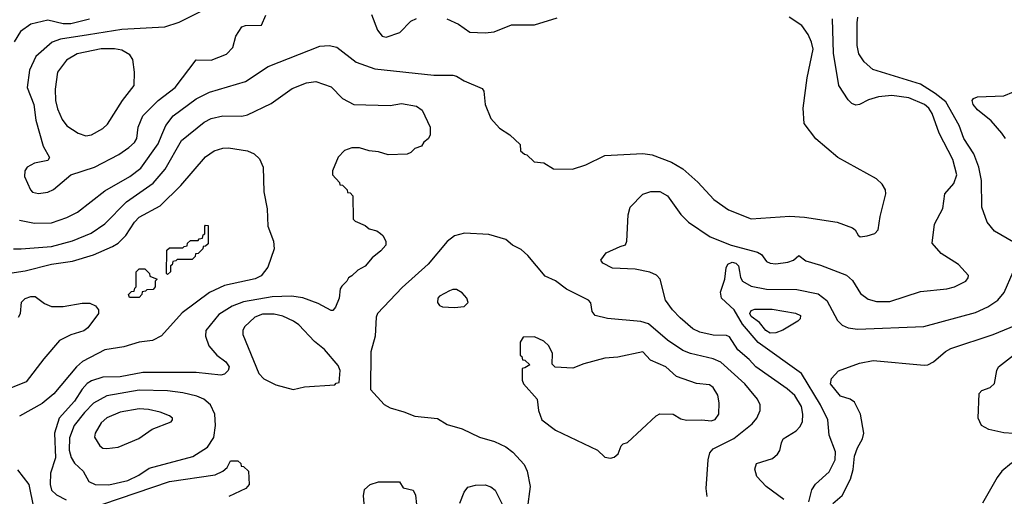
# Model space of a CAD drawing. Extents: x 997026 to 1115308, y 536381 to 619039.
# Tile 308 of 484: x 1063877 to 1069057, y 581923 to 584431. Entities that reach past the tile are written whole.
import ezdxf

# ---------------------------------------------------------------- set-up
doc = ezdxf.new("R2010")
doc.units = 0

msp = doc.modelspace()

# ---------------------------------------------------------------- linework, layer by layer
at = {"layer": '0CON20XD'}
for points in [[(1064833.8, 584476.2), (1064713.3, 584416.7), (1064637.9, 584392.1), (1064415, 584379.3), (1064239.3, 584350.7), (1064091.7, 584328.2), (1064048.1, 584311.9), (1063962.3, 584237.7), (1063928.6, 584165), (1063916.2, 584075), (1063951.2, 583985), (1063961.9, 583901.9), (1064000, 583765), (1064033.3, 583705), (1064025, 583690), (1063955, 583676), (1063916.7, 583655), (1063904, 583635), (1063902.5, 583605), (1063934.2, 583535), (1063945, 583524.2), (1063975, 583517.1)], [(1063975, 583517.1), (1064025, 583524.3), (1064055, 583537.5), (1064145, 583614), (1064270, 583655), (1064398.5, 583721.5), (1064451.7, 583758.3), (1064481.5, 583785), (1064492.9, 583805), (1064500.8, 583865), (1064525, 583925.6), (1064604.8, 584005.2), (1064695.2, 584074.8), (1064805, 584220), (1064885, 584217.1), (1064965, 584249.2), (1064998.8, 584285), (1065013.8, 584345), (1065045, 584392.5), (1065065, 584400), (1065148.3, 584401.7), (1065172.5, 584455)], [(1065727.6, 584457.6), (1065758.6, 584375), (1065784, 584345), (1065805, 584338.6), (1065877, 584363), (1065935, 584423.8), (1065965, 584437.5)], [(1068298.3, 583288.3), (1068335, 583293.3), (1068375, 583306.7), (1068393.9, 583326.1), (1068403.8, 583395), (1068434, 583515), (1068432, 583535), (1068414, 583565), (1068383.6, 583593.6), (1068180.6, 583705), (1068065, 583804.2), (1068004.3, 583885), (1067998.1, 583965), (1068020.4, 584125), (1068050.6, 584275), (1068043.2, 584313.2), (1068025, 584353.3), (1067991.2, 584401.2), (1067924.5, 584444.5)], [(1069138.3, 583241.7), (1069005, 583318.9), (1068966, 583366), (1068937.7, 583445), (1068936.2, 583585), (1068923.2, 583655), (1068896.1, 583725), (1068843.2, 583805), (1068820, 583875), (1068748.6, 583998.6), (1068692.8, 584042.8), (1068615, 584091.1), (1068365, 584169.5), (1068319.9, 584209.9), (1068292, 584252), (1068282.9, 584295), (1068282.5, 584415), (1068285.5, 584444.5)], [(1064244.2, 584434.2), (1064145, 584409.3), (1064105, 584409.8), (1064025, 584427.7), (1063935, 584407.2), (1063881.6, 584368.4), (1063848.5, 584315)], [(1066124.1, 584435.9), (1066185, 584408), (1066245, 584365.8), (1066325, 584362), (1066372.7, 584367.3), (1066463.6, 584403.6), (1066585, 584403.8), (1066705, 584440)], [(1067896.4, 581906.4), (1067804, 581975), (1067755, 582026.7), (1067744.1, 582065.9), (1067753.3, 582095), (1067837.4, 582122.6), (1067864, 582145), (1067875.7, 582164.3), (1067883.8, 582205), (1067894, 582225), (1067961.7, 582268.3), (1067981.3, 582288.7), (1067995.4, 582315), (1067997.5, 582355), (1067989.6, 582395), (1067954, 582454), (1067915, 582489.3), (1067749.6, 582605), (1067715, 582643.6), (1067654.2, 582694.2), (1067611.7, 582761.7), (1067595, 582770), (1067525, 582771.2), (1067455, 582786.9), (1067418, 582805), (1067351.9, 582861.9), (1067310.6, 582905), (1067275, 582956), (1067245.8, 583065), (1067227.6, 583087.6), (1067192, 583102), (1067115, 583118.6), (1066995, 583124.2), (1066945, 583150), (1066933.6, 583166.4), (1066962.5, 583205), (1067035, 583237.5), (1067063, 583247), (1067070, 583265), (1067077.5, 583405), (1067088, 583445), (1067155, 583512.5), (1067197, 583527), (1067245, 583526.7), (1067284, 583505), (1067355.5, 583405.5), (1067396, 583365), (1067508.6, 583288.6), (1067620, 583245), (1067758.6, 583208.6), (1067779.4, 583195), (1067805, 583159.4), (1067825, 583149.5), (1067855, 583146.5), (1067917.5, 583155), (1067947.5, 583165), (1067975, 583190), (1068012.4, 583162.4), (1068089.9, 583139.9), (1068226.7, 583086.8), (1068258.5, 583058.5), (1068300.6, 582990.6), (1068340.9, 582960.9), (1068385, 582948.1), (1068455, 582948.2), (1068615, 583000.8), (1068755, 583014.4), (1068795, 583025.7), (1068853.8, 583055), (1068866.8, 583073.2), (1068867.5, 583085), (1068815, 583143.3), (1068725, 583201.2), (1068676.7, 583255), (1068688.8, 583355), (1068733.2, 583436.8), (1068744.2, 583515), (1068791.7, 583568.3), (1068806.2, 583615), (1068785.9, 583695), (1068714.2, 583834.2), (1068677.3, 583937.3), (1068659.6, 583965), (1068637.3, 583985), (1068555, 584020), (1068465, 584032.7), (1068394.7, 584025.3), (1068341.5, 584008.5), (1068295, 583984.4), (1068275, 583981.4), (1068255, 583990), (1068235, 584009.2), (1068185.6, 584085), (1068158.6, 584255), (1068153.3, 584435)], [(1063875, 583376.1), (1063955, 583361.2), (1064045, 583362.5), (1064125, 583389.3), (1064181, 583419), (1064325, 583530.4), (1064456.5, 583605), (1064515, 583650), (1064605, 583777.9), (1064624.8, 583825), (1064645.3, 583875), (1064685, 583924.6), (1064805, 584015.3), (1064875, 584050), (1065065, 584106.2), (1065184.7, 584185.3), (1065455, 584291.2), (1065505, 584295.4), (1065545, 584286.4), (1065646.7, 584206.7), (1065745, 584172.9), (1066055, 584138.9), (1066155, 584139.5), (1066175, 584134.4), (1066215, 584110), (1066309.5, 584069.5), (1066318.8, 584055), (1066325.7, 583985), (1066355, 583911.2), (1066400.9, 583860.9), (1066455.8, 583825.8), (1066510, 583775), (1066511.7, 583741.7), (1066533, 583723), (1066545, 583720), (1066583, 583683), (1066635, 583677.5), (1066685, 583646.7), (1066785, 583643.8), (1066855, 583668), (1066955, 583715.8), (1067155, 583726.4), (1067205, 583719.5), (1067305, 583680.5), (1067365, 583646.7), (1067445, 583575.5), (1067529.4, 583485), (1067605, 583430.4), (1067725, 583383.5), (1067927.8, 583397.8), (1068005, 583392), (1068177.5, 583365), (1068257.5, 583335), (1068272.5, 583325), (1068287, 583297), (1068298.3, 583288.3)], [(1064225, 583820), (1064255, 583824.6), (1064315, 583858.2), (1064339.6, 583880.4), (1064417.5, 584005), (1064478.2, 584085), (1064480.9, 584155), (1064471.5, 584221.5), (1064456, 584246), (1064415, 584270.4), (1064375, 584277.8), (1064305, 584277.3), (1064179.1, 584250.9), (1064122.9, 584217.1), (1064076.2, 584155), (1064063.8, 584065), (1064065.4, 584005), (1064075, 583962), (1064101.1, 583905), (1064125, 583871.8), (1064185, 583833.8), (1064225, 583820)], [(1063844.7, 583224.7), (1063885, 583224.6), (1064045, 583237.9), (1064155, 583267.6), (1064252, 583308), (1064325, 583357.3), (1064438.1, 583471.9), (1064579.5, 583570.5), (1064642.3, 583645), (1064727.5, 583795), (1064847.8, 583892.2), (1064885, 583911.5), (1064945, 583925.4), (1065045, 583922.5), (1065075, 583929.5), (1065199.2, 583990.8), (1065310.8, 584069.2), (1065385, 584099.4), (1065435, 584105.7), (1065515, 584077.5), (1065575, 584015.8), (1065635, 583984), (1065825, 583980), (1065885, 583990), (1065965, 583976), (1065994.1, 583954.1), (1066036.1, 583866.1), (1066036.1, 583823.9), (1066026.4, 583803.6), (1066003.6, 583786.4), (1065990, 583765), (1065955, 583752.5), (1065935, 583732.5), (1065915, 583722.5), (1065815, 583720), (1065765, 583736.2), (1065715, 583741.2), (1065665, 583756.2), (1065625, 583756.2), (1065585, 583743.3), (1065552.5, 583707.5), (1065522.5, 583635), (1065522.5, 583615), (1065560, 583575), (1065561.7, 583561.7), (1065575, 583560), (1065600, 583535), (1065601.7, 583521.7), (1065615, 583520), (1065630, 583505), (1065631.7, 583381.7), (1065641.7, 583371.7), (1065695, 583347.5), (1065715, 583330), (1065755, 583320), (1065775, 583306.7), (1065787.5, 583295), (1065802.5, 583265), (1065802.5, 583245), (1065776.7, 583215), (1065731.7, 583178.3), (1065695, 583133.3), (1065655, 583112.5), (1065625, 583082.5), (1065607, 583073), (1065597.5, 583055), (1065570.7, 583029.3), (1065562.5, 583015), (1065556.7, 582965), (1065537.5, 582917.5)], [(1069062.9, 583805), (1069044.5, 583834.5), (1068988.3, 583898.3), (1068915, 583956), (1068892.5, 583985), (1068888, 584005), (1068895, 584016.7), (1068915.7, 584024.3), (1069055, 584030.8), (1069105, 584052)], [(1063755, 583087.5), (1063905, 583109), (1064045, 583144.8), (1064155, 583160.5), (1064265, 583194.3), (1064365, 583237.2), (1064395, 583254.6), (1064435, 583295.4), (1064480.3, 583365), (1064505, 583392.3), (1064615, 583452.3), (1064725, 583557.9), (1064855, 583710), (1064899.9, 583740.1), (1064945, 583755.3), (1064975, 583757.3), (1065075, 583740.4), (1065110.8, 583725), (1065138, 583698), (1065158.1, 583655), (1065160.5, 583525), (1065179.6, 583435), (1065182.7, 583345), (1065212, 583265), (1065214.7, 583225), (1065181.7, 583128.3), (1065147.3, 583082.7), (1065115, 583066.8), (1064955, 583033.1), (1064875, 582995.3), (1064731.7, 582888.3), (1064622.7, 582767.3), (1064575, 582743.5), (1064505, 582734.5), (1064425, 582708.8), (1064325, 582693.1), (1064207.6, 582632.4), (1064175.5, 582604.5), (1064057, 582463), (1063995, 582412.3), (1063875.6, 582345)], [(1064655, 583090), (1064650, 583095), (1064651.7, 583218.3), (1064665, 583230), (1064735, 583230), (1064741.7, 583238.3), (1064758.3, 583241.7), (1064760, 583255), (1064775, 583270), (1064815, 583270), (1064821.7, 583278.3), (1064838.3, 583281.7), (1064841.7, 583298.3), (1064850, 583305), (1064850, 583345), (1064855, 583350), (1064868.3, 583348.3), (1064868.3, 583251.7), (1064855, 583240), (1064841.7, 583238.3), (1064840, 583225), (1064815, 583200), (1064801.7, 583198.3), (1064800, 583185), (1064785, 583170), (1064705, 583170), (1064698.3, 583161.7), (1064681.7, 583158.3), (1064678.3, 583141.7), (1064670, 583135), (1064670, 583105), (1064655, 583090)], [(1067492.8, 581922.8), (1067488, 581965), (1067498.2, 582115), (1067508.3, 582151.7), (1067525, 582173.1), (1067633, 582227), (1067730.5, 582305), (1067755.6, 582335), (1067771.9, 582375), (1067772.9, 582405), (1067758.6, 582435), (1067716.5, 582485), (1067691.8, 582515), (1067565, 582628.6), (1067525, 582647.3), (1067405.2, 582675.2), (1067365, 582690.3), (1067285, 582745.3), (1067185, 582830), (1067145, 582842.4), (1066968.3, 582858.3), (1066904.5, 582874.5), (1066888.8, 582895), (1066881.7, 582941.7), (1066868.8, 582955), (1066753.4, 583013.4), (1066695, 583056.9), (1066642, 583082), (1066550.7, 583190.7), (1066515, 583222), (1066470, 583245), (1066433.9, 583273.9), (1066345, 583300), (1066217, 583307), (1066165, 583294.3), (1066125, 583264.3), (1066025.5, 583145), (1065888.8, 583021.2), (1065758.8, 582885), (1065752.7, 582865), (1065746.9, 582765), (1065723.9, 582683.9), (1065722.5, 582485), (1065795, 582406.7), (1065825, 582388), (1065898.3, 582368.3), (1065955, 582344), (1066075, 582332.5), (1066125, 582300.8), (1066205, 582277.5), (1066296.2, 582235), (1066375, 582211.2), (1066434.1, 582184.1), (1066471.1, 582155), (1066531, 582091), (1066545.8, 582055), (1066562.5, 581975), (1066547.3, 581855)], [(1068027.5, 581895), (1068043.5, 581956.5), (1068063.5, 581986.5), (1068135, 582051.5), (1068166.3, 582115), (1068167.8, 582157.8), (1068135.3, 582245), (1068129.1, 582325), (1068090.2, 582405), (1067989.9, 582569.9), (1067761.8, 582731.8), (1067679.7, 582829.7), (1067634.8, 582904.8), (1067569.1, 582965), (1067562.8, 582997.2), (1067586.7, 583065), (1067593.3, 583125), (1067601.4, 583145), (1067624.7, 583155.3), (1067645, 583150.5), (1067658.5, 583135), (1067663.5, 583106.5), (1067668.2, 583075), (1067680, 583055), (1067725, 583029.3), (1067805, 583012.4), (1067965, 583012), (1068078.1, 582988.1), (1068122.7, 582952.7), (1068178.5, 582848.5), (1068204, 582824), (1068235, 582809.6), (1068285, 582802), (1068633.1, 582816.9), (1068905, 582890), (1068970.7, 582919.3), (1069023.3, 582955), (1069055.5, 582995), (1069102.5, 583105)], [(1064505, 582970), (1064455, 582970), (1064450, 582985), (1064465, 583000), (1064478.3, 583001.7), (1064481.7, 583018.3), (1064490, 583025), (1064490, 583105), (1064505, 583120), (1064535, 583120), (1064560, 583095), (1064561.7, 583081.7), (1064600, 583065), (1064590, 583055), (1064590, 583025), (1064578.3, 583011.7), (1064545, 583010), (1064538.3, 583001.7), (1064521.7, 582998.3), (1064520, 582985), (1064505, 582970)], [(1066165, 582916.7), (1066215, 582922.5), (1066237, 582943), (1066230, 582965), (1066205, 582993.3), (1066175, 583011.2), (1066155, 583012), (1066137.5, 583005), (1066085, 582976), (1066076.2, 582965), (1066075, 582942.5), (1066085, 582927.5), (1066100.7, 582920.7), (1066165, 582916.7)], [(1063871.2, 582865), (1063881.2, 582885), (1063886.7, 582945), (1063905, 582963.8), (1063935, 582974.2), (1063957.5, 582975), (1064006.8, 582936.8), (1064045, 582921.4), (1064105, 582921.4), (1064205, 582940), (1064245, 582938.8), (1064276.1, 582926.1), (1064291.2, 582905), (1064291.2, 582885), (1064235, 582808.8), (1064215, 582794.3), (1064145, 582772.5), (1064086.8, 582743.2), (1064003.2, 582646.8), (1063911.2, 582525), (1063769.8, 582470.2)], [(1065537.5, 582917.5), (1065525, 582900), (1065515, 582900), (1065446.8, 582936.8), (1065366.9, 582966.9), (1065306.1, 582976.1), (1065205, 582971.9), (1065054.3, 582945.7), (1064995, 582923.1), (1064925, 582880.5), (1064856.9, 582795), (1064854.4, 582765), (1064871.4, 582715), (1064913.8, 582665), (1064960.7, 582630.7), (1064978.1, 582605), (1064974.2, 582585), (1064955, 582566), (1064935, 582560.8), (1064804.6, 582574.6), (1064525, 582574.8), (1064405, 582551.2), (1064315, 582550), (1064255, 582530.9), (1064232.6, 582517.4), (1064205, 582486.2), (1064166, 582424), (1064084.8, 582335.2), (1064059.8, 582255), (1064065.2, 582125), (1064039.7, 582045), (1064037.6, 581985), (1064044.7, 581955), (1064071.2, 581931.2), (1064121.9, 581905)], [(1067825, 582782.4), (1067801.5, 582795), (1067768.1, 582838.1), (1067725, 582869.2), (1067718.2, 582885), (1067725, 582900.9), (1067745, 582908.2), (1067835, 582907), (1067957.4, 582887.4), (1067983.8, 582875), (1067982.7, 582857.3), (1067970, 582845), (1067892.1, 582797.9), (1067855, 582782.5), (1067825, 582782.4)], [(1065315, 582486), (1065345, 582492), (1065375, 582500), (1065535, 582510), (1065541.7, 582518.3), (1065558.3, 582521.7), (1065562.5, 582585), (1065552.3, 582612.3), (1065480, 582695), (1065427.9, 582737.9), (1065346.2, 582825), (1065317.8, 582845), (1065260.7, 582870.7), (1065215, 582881), (1065155, 582880.7), (1065113.8, 582866.2), (1065060, 582815), (1065050.4, 582795), (1065050, 582775), (1065135, 582568.6), (1065161.9, 582541.9), (1065225, 582509.2), (1065315, 582486)], [(1068153.8, 581885), (1068202.9, 581927.1), (1068247.2, 582012.8), (1068260.9, 582065), (1068269.3, 582135), (1068285, 582178.8), (1068310.8, 582225), (1068317.1, 582255), (1068300, 582355), (1068268.1, 582418.1), (1068245, 582434), (1068195, 582450.8), (1068143.1, 582515), (1068146.8, 582543.2), (1068185, 582583.3), (1068295, 582624.2), (1068367.3, 582637.3), (1068635, 582612.5), (1068655, 582615.6), (1068685, 582630), (1068748, 582685), (1068775, 582701.1), (1068998, 582775), (1069116.9, 582823.1)], [(1066985, 582123.3), (1067005, 582130), (1067025, 582147.5), (1067041.2, 582188.8), (1067051.2, 582198.8), (1067075, 582206.7), (1067225, 582347.5), (1067245, 582357.5), (1067315, 582356.2), (1067355, 582330), (1067385, 582323.8), (1067465, 582326.2), (1067515, 582320.6), (1067535, 582327.5), (1067554.2, 582355.8), (1067557.1, 582415), (1067550, 582455), (1067525, 582496), (1067505, 582510), (1067437.3, 582517.3), (1067333, 582553), (1067276.2, 582605), (1067195, 582638.8), (1067155, 582683.8), (1067024.3, 582655.7), (1066955, 582650), (1066845, 582620), (1066787, 582597), (1066693, 582603), (1066678.3, 582618.3), (1066680, 582675), (1066660, 582715), (1066635, 582740), (1066585, 582762.5), (1066525, 582760), (1066510, 582735), (1066510, 582665), (1066518.3, 582658.3), (1066521.7, 582641.7), (1066535, 582640), (1066560, 582615), (1066535, 582600), (1066520, 582595), (1066520, 582535), (1066527.5, 582515), (1066600, 582435), (1066606.2, 582375), (1066623.8, 582325), (1066695, 582272), (1066916.1, 582166.1), (1066955, 582130), (1066985, 582123.3)], [(1069105, 582253.9), (1069055, 582257.3), (1068975.5, 582275.5), (1068936.2, 582295), (1068920, 582335), (1068923.8, 582465), (1068939.3, 582480.7), (1068982.5, 582495), (1069005, 582516.7), (1069016.9, 582585), (1069026.9, 582605), (1069104.2, 582665)], [(1064345, 581983.7), (1064445, 582006.5), (1064503.6, 582035), (1064558.1, 582071.9), (1064787.7, 582132.3), (1064865, 582182.2), (1064897.6, 582232.4), (1064906.4, 582296.4), (1064903.8, 582355), (1064880, 582405), (1064845, 582433.9), (1064809.3, 582449.3), (1064735, 582467.8), (1064655, 582478.1), (1064505, 582482.4), (1064335, 582451.1), (1064265, 582412.8), (1064216.9, 582365), (1064164.1, 582295), (1064139.5, 582230.5), (1064136.6, 582166.6), (1064146.9, 582126.9), (1064165, 582097.3), (1064210.9, 582055), (1064241.4, 582001.4), (1064274.7, 581984.7), (1064345, 581983.7)], [(1064335, 582174.4), (1064395, 582182.5), (1064503.2, 582226.8), (1064572.9, 582277.1), (1064673.8, 582315), (1064681.2, 582325), (1064680, 582335), (1064665, 582347.5), (1064615, 582365.6), (1064555, 582380), (1064505, 582383.8), (1064405, 582366), (1064335, 582336.8), (1064305, 582310.6), (1064274.6, 582255), (1064270.9, 582235), (1064298.8, 582188.8), (1064315, 582176.9), (1064335, 582174.4)], [(1069615, 581908.9), (1069448.7, 582038.7), (1069355, 582092.9), (1069285, 582122.2), (1069215, 582140.7), (1069175, 582138), (1069095, 582096.9), (1069044.3, 582055.7), (1069018.3, 582021.7), (1068942.5, 581887.5)], [(1063865, 582062), (1063925.5, 581985), (1063950, 581865)], [(1064315, 581881.9), (1064665, 582001.1), (1064905, 582035.6), (1064946.2, 582055), (1064967.5, 582075), (1064985, 582110), (1065025, 582110), (1065040, 582095), (1065041.7, 582081.7), (1065055, 582080), (1065080, 582055), (1065083.3, 581985), (1065066.2, 581965), (1064977.8, 581922.2)], [(1065698.6, 581785), (1065685.7, 581925), (1065690.7, 581959.3), (1065721.2, 581985), (1065765, 582000), (1065875, 582000), (1065895, 581967.5), (1065947.5, 581955), (1065959.3, 581929.3), (1065965, 581880)], [(1066193, 581887), (1066214.3, 581945.7), (1066235, 581971.2), (1066275, 581982), (1066325, 581984.2), (1066355, 581972.5), (1066378, 581955), (1066424, 581865)]]:
    msp.add_lwpolyline(points, dxfattribs=at)

doc.saveas('drawing.dxf')
